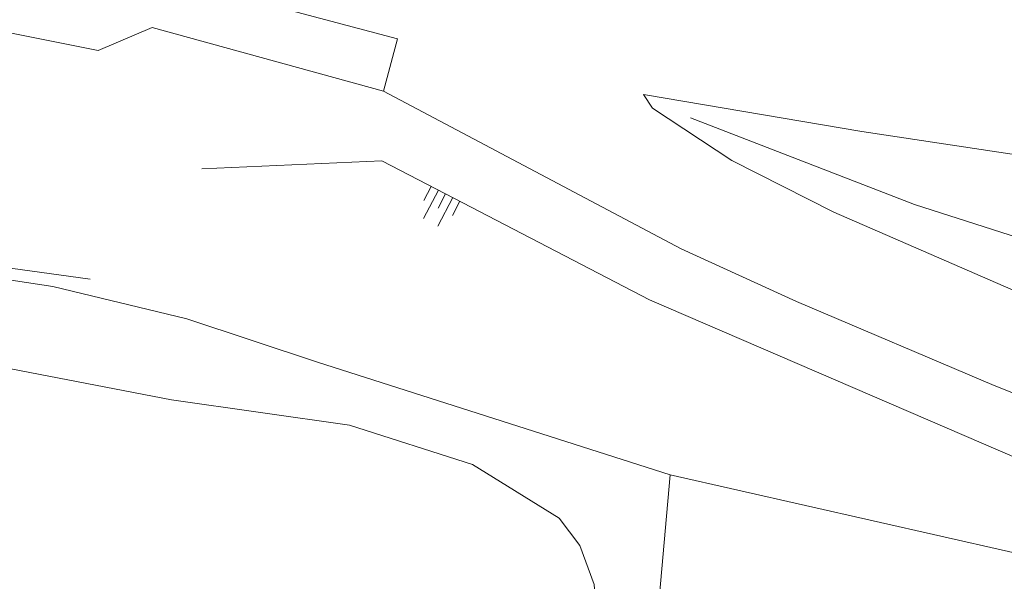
# Model space of a CAD drawing. Extents: x -1000932 to 2054797, y 285738 to 764020.
# Tile 342 of 656: x 283262 to 313979, y 450966 to 468484. Entities that reach past the tile are written whole.
import ezdxf

# ---------------------------------------------------------------- set-up
doc = ezdxf.new("R2010")
doc.units = 0
doc.header["$MEASUREMENT"] = 0
doc.layers.add('--schets pp', color=1, linetype='CONTINUOUS')
for name, color, linetype, lineweight in [('S04', 7, 'CONTINUOUS', 0), ('T04', 84, 'CONTINUOUS', 0), ('T09', 7, 'CONTINUOUS', 0), ('T13', 84, 'CONTINUOUS', 0), ('V00', 7, 'CONTINUOUS', 0), ('W01', 5, 'CONTINUOUS', 0)]:
    doc.layers.add(name, color=color, linetype=linetype, lineweight=lineweight)

# ---------------------------------------------------------------- blocks, each defined once
blk = doc.blocks.new('S04')
at = {"layer": 'S04', "color": 7, "linetype": 'Continuous', "lineweight": 0}
for p, q in [((0, 0.0502), (0.0502, 0.0502)), ((0, 0.0251), (0.1004, 0.0251)), ((0, 0), (0.0502, 0)), ((0, -0.0251), (0.1004, -0.0251)), ((0, -0.0502), (0.0502, -0.0502))]:
    blk.add_line(p, q, dxfattribs=at)

msp = doc.modelspace()

# ---------------------------------------------------------------- hatches: boundary and pattern name
at = {"layer": '--schets pp', "linetype": 'Continuous'}
h = msp.add_hatch(dxfattribs=at)
h.set_pattern_fill('ANSI31', color=241, scale=20000)
edge = h.paths.add_edge_path()
edge.add_line((355804.751, 599424.851), (354111.318, 580081.091))
edge.add_line((354111.318, 580081.091), (361601.667, 579453.983))
edge.add_line((361601.667, 579453.983), (354729.882, 500066.664))
edge.add_line((354729.882, 500066.664), (345617.54, 493354.472))
edge.add_line((345617.54, 493354.472), (344373.941, 482143.686))
edge.add_line((344373.941, 482143.686), (343887.106, 482209.964))
edge.add_line((343887.106, 482209.964), (340754.543, 459200.025))
edge.add_line((340754.543, 459200.025), (314922.295, 465342.604))
edge.add_line((314922.295, 465342.604), (318240.746, 486994.847))
edge.add_line((318240.746, 486994.847), (286025.011, 493299.452))
edge.add_line((286025.011, 493299.452), (290594.919, 575452.455))
edge.add_arc((309231.819, 574415.744), 18665.712, 106.9763879, 176.8161015, ccw=False)
edge.add_line((303781.849, 592268.101), (321937.569, 598455.689))
edge.add_arc((335714.424, 564014.999), 37093.974, 88.4396865, 111.8022388, ccw=False)
edge.add_line((336724.465, 601095.219), (338248.25, 600961.82))
edge.add_line((338248.25, 600961.82), (355804.751, 599424.851))
edge = h.paths.add_edge_path(flags=16)
edge.add_line((344970.746, 590335.058), (343273.997, 570953.43))
edge.add_line((343273.997, 570953.43), (350774.11, 570325.504))
edge.add_line((350774.11, 570325.504), (345157.214, 505435.484))
edge.add_line((345157.214, 505435.484), (336161.269, 498809.03))
edge.add_line((336161.269, 498809.03), (335565.152, 493435.155))
edge.add_line((335565.152, 493435.155), (335327.459, 493467.515))
edge.add_line((335327.459, 493467.515), (332334.238, 471481.093))
edge.add_line((332334.238, 471481.093), (326203.285, 472938.955))
edge.add_line((326203.285, 472938.955), (329579.121, 494965.624))
edge.add_line((329579.121, 494965.624), (296493.331, 501440.499))
edge.add_line((296493.331, 501440.499), (300579.483, 574897.046))
edge.add_arc((309231.819, 574415.744), 8665.712, 106.1143616, 176.8161015, ccw=False)
edge.add_line((306826.603, 582740.977), (325429.207, 589080.866))
edge.add_arc((335714.424, 564014.999), 27093.974, 89.0254668, 112.3096958, ccw=False)
edge.add_line((336175.238, 591105.053), (337376.144, 590999.921))
edge.add_line((337376.144, 590999.921), (344970.746, 590335.058))

# ---------------------------------------------------------------- linework, layer by layer
at = {"layer": 'T04', "flags": 128}
msp.add_lwpolyline([(260419.144, 473594.921), (278799.144, 468901.921), (285710.144, 467522.921), (287391.144, 468236.921)], dxfattribs=at)
at = {"layer": 'T09', "flags": 128}
for points in [[(280046.144, 460810.921), (284295.894, 460162.501), (288475.28, 459155.746), (292554.144, 457797.921)], [(292554.144, 457797.921), (303557.144, 454285.921)], [(303557.144, 454285.921), (302692.144, 444558.921), (299554.144, 444358.921), (293603.144, 443032.921), (291265.144, 442068.921)]]:
    msp.add_lwpolyline(points, dxfattribs=at)
at = {"layer": 'T13', "flags": 128}
for points in [[(337710.144, 458159.921), (332043.144, 458879.921), (316593.144, 460980.921), (311178.144, 462723.921), (304185.144, 465424.921)], [(218221.804, 455391.355), (253964.144, 464740.921), (285465.144, 460386.921)], [(296548.144, 463053.921), (294564.144, 464084.921), (288943.144, 463826.921)], [(303557.144, 454285.921), (328885.144, 448542.921), (302910.144, 459746.921), (296548.144, 463053.921)]]:
    msp.add_lwpolyline(points, dxfattribs=at)
at = {"layer": 'V00', "flags": 128}
for points in [[(294615.144, 466252.921), (295045.144, 467884.921), (288097.144, 469741.921), (287731.144, 469747.921), (287424.144, 469656.921)], [(287391.144, 468236.921), (294615.144, 466252.921)], [(294615.144, 466252.921), (303894.144, 461334.921), (307500.144, 459694.921), (313662.144, 457068.921), (321500.144, 453944.921), (327728.144, 451075.921), (329269.144, 450036.921), (333073.144, 446856.921)], [(324355.144, 462756.921), (309533.144, 464997.921), (302726.144, 466145.921), (303006.144, 465722.921), (305474.144, 464090.921), (308661.144, 462481.921), (315143.144, 459659.921), (318877.144, 458306.921), (328527.144, 455198.921), (332496.144, 454163.921), (337095.144, 453317.921)]]:
    msp.add_lwpolyline(points, dxfattribs=at)
at = {"layer": 'W01', "color": 1, "flags": 128}
msp.add_lwpolyline([(279664.144, 457945.921), (281786.144, 457818.921), (287998.144, 456629.921), (293554.144, 455833.921), (297384.144, 454610.921), (300091.144, 452932.921), (300736.144, 452087.921), (301179.144, 450865.921), (301290.144, 449434.921), (301196.144, 447980.921), (300963.144, 447000.921), (300519.144, 446706.921), (295360.144, 446691.921), (292962.144, 446153.921), (290509.144, 444460.921), (288398.144, 442671.921)], dxfattribs=at)

# ---------------------------------------------------------------- block references
at = {"layer": 'S04', "xscale": 10000, "yscale": 10000, "zscale": 10000, "rotation": 242.5323572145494}
msp.add_blockref('S04', (296548.144, 463053.921), dxfattribs=at)

doc.saveas('drawing.dxf')
